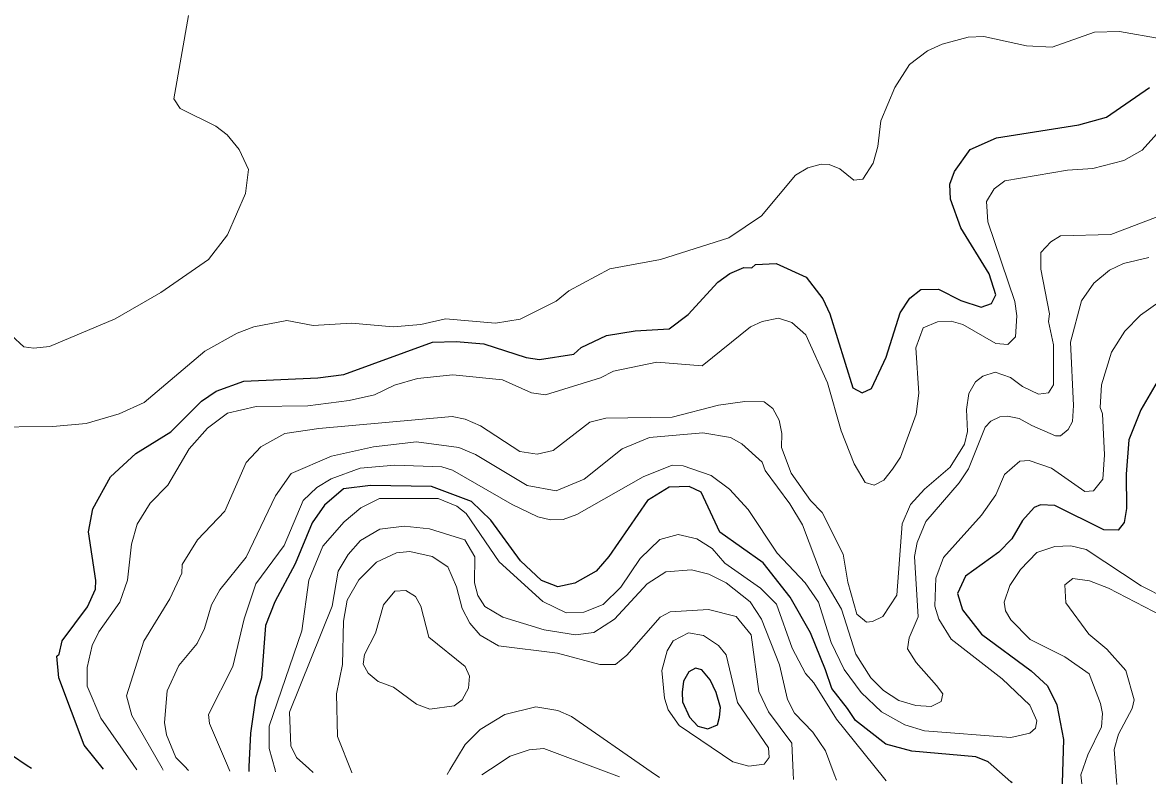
# Model space of a CAD drawing. Extents: x 673.6 to 698.9, y 7012 to 7040.1.
# Drawn here: x 688.374 to 689.838, y 7012.116 to 7013.108 of the extents above; entities that cross this region are included whole.
import ezdxf

# ---------------------------------------------------------------- set-up
doc = ezdxf.new("R2010")
doc.units = 0
doc.header["$LTSCALE"] = 0.032
doc.layers.add('1', color=7, linetype='Continuous', lineweight=25)
doc.layers.add('2', color=7, linetype='Continuous', lineweight=13)

msp = doc.modelspace()

# ---------------------------------------------------------------- linework, layer by layer
at = {"layer": '1'}
for points in [[(688.4799, 7012.1356), (688.4545, 7012.1669), (688.4217, 7012.2544), (688.4191, 7012.283), (688.4222, 7012.2855), (688.4258, 7012.3026), (688.4591, 7012.3472), (688.4691, 7012.3699), (688.4699, 7012.3812), (688.4602, 7012.4445), (688.466, 7012.4746), (688.4888, 7012.5162), (688.5217, 7012.5469), (688.5673, 7012.5747), (688.6074, 7012.6148), (688.6262, 7012.6278), (688.6623, 7012.6409), (688.7585, 7012.6452), (688.7923, 7012.6497), (688.9077, 7012.6917), (688.9388, 7012.6927), (688.9746, 7012.6894), (689.0297, 7012.6716), (689.047, 7012.669), (689.0919, 7012.676), (689.1012, 7012.6845), (689.1344, 7012.7002), (689.1715, 7012.7066), (689.2159, 7012.7091), (689.2405, 7012.7278), (689.2791, 7012.7696), (689.2947, 7012.7812), (689.3131, 7012.7887), (689.3232, 7012.7883), (689.3283, 7012.7929), (689.3551, 7012.7939), (689.394, 7012.7762), (689.4157, 7012.7482), (689.4248, 7012.7284), (689.4546, 7012.6322), (689.4668, 7012.6257), (689.4793, 7012.6314), (689.4983, 7012.6723), (689.5162, 7012.7297), (689.529, 7012.7491), (689.5433, 7012.7603), (689.5662, 7012.7607), (689.5954, 7012.746), (689.6216, 7012.7373), (689.6352, 7012.7422), (689.6408, 7012.7532), (689.632, 7012.7806), (689.5955, 7012.8405), (689.5819, 7012.8777), (689.5811, 7012.8973), (689.5873, 7012.9137), (689.6074, 7012.9424), (689.6418, 7012.9575), (689.7491, 7012.9746), (689.785, 7012.9847), (689.841, 7013.0231)], [(689.8569, 7012.6505), (689.8294, 7012.6037), (689.8139, 7012.5646), (689.8104, 7012.5197), (689.8111, 7012.4753), (689.808, 7012.457), (689.7999, 7012.4469), (689.7815, 7012.4472), (689.7178, 7012.4788), (689.699, 7012.4797), (689.6909, 7012.4763), (689.6758, 7012.4596), (689.6615, 7012.4356), (689.645, 7012.4181), (689.6016, 7012.387), (689.591, 7012.3645), (689.5977, 7012.3431), (689.6222, 7012.3115), (689.687, 7012.2637), (689.7081, 7012.2443), (689.7203, 7012.2194), (689.7289, 7012.1742), (689.7274, 7012.1175), (689.7274, 7012.1168)], [(689.6621, 7012.1178), (689.6606, 7012.1191), (689.6307, 7012.1451), (689.6149, 7012.1517), (689.5314, 7012.1591), (689.4979, 7012.1682), (689.4582, 7012.1989), (689.448, 7012.2147), (689.4276, 7012.2407), (689.4192, 7012.2649), (689.3998, 7012.3131), (689.3734, 7012.3596), (689.3383, 7012.4045), (689.2818, 7012.4441), (689.2576, 7012.4964), (689.242, 7012.5037), (689.2159, 7012.5027), (689.1875, 7012.4855), (689.1373, 7012.4126), (689.1207, 7012.3934), (689.0929, 7012.378), (689.0709, 7012.3732), (689.0495, 7012.3813), (689.0223, 7012.4068), (688.9836, 7012.4601), (688.9587, 7012.4844), (688.9064, 7012.5039), (688.8272, 7012.5051), (688.7921, 7012.5008), (688.7673, 7012.4795), (688.7511, 7012.4565), (688.7291, 7012.403), (688.7028, 7012.3537), (688.6905, 7012.3226), (688.6853, 7012.2547), (688.6776, 7012.2282), (688.6709, 7012.1824), (688.669, 7012.1389), (688.6687, 7012.1328)], [(688.3392, 7012.1681), (688.3805, 7012.1406), (688.3859, 7012.137)]]:
    msp.add_lwpolyline(points, dxfattribs=at)
msp.add_lwpolyline([(689.2333, 7012.2232), (689.2421, 7012.2036), (689.2529, 7012.1915), (689.2663, 7012.1881), (689.2785, 7012.1935), (689.2812, 7012.2036), (689.2825, 7012.2158), (689.2771, 7012.2353), (689.269, 7012.2522), (689.2583, 7012.265), (689.2502, 7012.267), (689.2414, 7012.2623), (689.2346, 7012.2502), (689.2326, 7012.236)], close=True, dxfattribs=at)
at = {"layer": '2'}
for points in [[(688.36, 7012.7003), (688.3761, 7012.6856), (688.389, 7012.6837), (688.4094, 7012.6862), (688.4947, 7012.7222), (688.5541, 7012.7562), (688.6162, 7012.7995), (688.6409, 7012.8316), (688.6646, 7012.8851), (688.6683, 7012.9166), (688.6561, 7012.9424), (688.6406, 7012.9617), (688.6258, 7012.973), (688.5795, 7012.9959), (688.5712, 7013.0086), (688.5902, 7013.1168)], [(689.8559, 7013.0864), (689.8017, 7013.0962), (689.7692, 7013.0954), (689.7142, 7013.0757), (689.681, 7013.0774), (689.6254, 7013.0897), (689.6051, 7013.0886), (689.5709, 7013.0796), (689.5518, 7013.0709), (689.5284, 7013.0534), (689.5093, 7013.0233), (689.4911, 7012.9797), (689.4873, 7012.9466), (689.4812, 7012.9248), (689.4678, 7012.9041), (689.4563, 7012.9025), (689.4377, 7012.9172), (689.4242, 7012.9229), (689.4135, 7012.9235), (689.3962, 7012.9186), (689.38, 7012.9091), (689.3361, 7012.8562), (689.2936, 7012.8276), (689.2044, 7012.7995), (689.1386, 7012.7871), (689.0851, 7012.7586), (689.0689, 7012.745), (689.0221, 7012.7216), (688.9897, 7012.7166), (688.9246, 7012.7222), (688.8928, 7012.7147), (688.8567, 7012.7116), (688.8025, 7012.7166), (688.7524, 7012.7133), (688.7181, 7012.7197), (688.6752, 7012.7115), (688.6538, 7012.7033), (688.6115, 7012.6799), (688.5328, 7012.6133), (688.5003, 7012.5985), (688.4573, 7012.5859), (688.4137, 7012.5818), (688.3251, 7012.5809)], [(688.5229, 7012.135), (688.5182, 7012.1417), (688.4763, 7012.2023), (688.4586, 7012.2436), (688.4586, 7012.2682), (688.4649, 7012.2967), (688.4735, 7012.3145), (688.501, 7012.3531), (688.5111, 7012.3817), (688.516, 7012.4286), (688.5233, 7012.4547), (688.5405, 7012.482), (688.5633, 7012.5055), (688.5913, 7012.5528), (688.6149, 7012.5796), (688.6411, 7012.5994), (688.6784, 7012.608), (688.7458, 7012.6089), (688.7993, 7012.6155), (688.8323, 7012.6231), (688.8585, 7012.6358), (688.8882, 7012.6444), (688.9344, 7012.6491), (688.9991, 7012.6426), (689.0365, 7012.6257), (689.0547, 7012.6229), (689.1263, 7012.6454), (689.1433, 7012.6538), (689.1997, 7012.6656), (689.2589, 7012.6607), (689.3217, 7012.7118), (689.3368, 7012.7187), (689.3582, 7012.723), (689.3756, 7012.7173), (689.3936, 7012.701), (689.4219, 7012.6387), (689.4398, 7012.5763), (689.4566, 7012.5331), (689.4707, 7012.5091), (689.4826, 7012.5054), (689.4952, 7012.5121), (689.5064, 7012.5261), (689.5167, 7012.542), (689.5373, 7012.5979), (689.5406, 7012.6252), (689.537, 7012.6842), (689.5463, 7012.7104), (689.565, 7012.7183), (689.5826, 7012.7192), (689.598, 7012.7148), (689.6409, 7012.6901), (689.6563, 7012.6887), (689.6664, 7012.6985), (689.6682, 7012.7258), (689.6657, 7012.7445), (689.6303, 7012.8484), (689.6288, 7012.8747), (689.6386, 7012.8915), (689.6528, 7012.9019), (689.7343, 7012.9155), (689.7673, 7012.9179), (689.8075, 7012.9284), (689.8314, 7012.9417), (689.8883, 7013.0049)], [(689.8577, 7012.8574), (689.7905, 7012.8318), (689.7252, 7012.8299), (689.7123, 7012.8223), (689.6995, 7012.8083), (689.6993, 7012.7868), (689.7108, 7012.7285), (689.7093, 7012.7185), (689.7159, 7012.6883), (689.7158, 7012.636), (689.7093, 7012.6256), (689.6965, 7012.6238)], [(688.5903, 7012.134), (688.585, 7012.1394), (688.574, 7012.1508), (688.5618, 7012.1802), (688.5589, 7012.1966), (688.5627, 7012.2376), (688.5776, 7012.2708), (688.6015, 7012.2992), (688.6113, 7012.3189), (688.6203, 7012.3496), (688.6313, 7012.369), (688.6655, 7012.4118), (688.7034, 7012.4914), (688.724, 7012.5208), (688.7764, 7012.5433), (688.831, 7012.5553), (688.8869, 7012.5619), (688.942, 7012.5545), (688.9639, 7012.5455), (689.0311, 7012.505), (689.0689, 7012.498), (689.1054, 7012.5134), (689.1546, 7012.5529), (689.19, 7012.5674), (689.2598, 7012.5736), (689.2956, 7012.5676), (689.3103, 7012.5591), (689.337, 7012.5353), (689.3406, 7012.5247), (689.373, 7012.4813), (689.3894, 7012.454), (689.4141, 7012.3882), (689.4399, 7012.3438), (689.4588, 7012.2856), (689.4782, 7012.2545), (689.4947, 7012.2382), (689.5146, 7012.2252), (689.5369, 7012.2187), (689.5569, 7012.2171), (689.5696, 7012.2239), (689.5719, 7012.2336), (689.5637, 7012.2448), (689.5371, 7012.2747), (689.526, 7012.2924), (689.5282, 7012.3066), (689.5399, 7012.334), (689.5351, 7012.4125), (689.5385, 7012.4307), (689.5497, 7012.4582), (689.5931, 7012.5084), (689.6053, 7012.5269), (689.6272, 7012.5809), (689.6345, 7012.5888), (689.646, 7012.5946), (689.6561, 7012.5955), (689.6714, 7012.5924), (689.6877, 7012.5832), (689.7184, 7012.5696), (689.7251, 7012.5698), (689.7348, 7012.5779), (689.7405, 7012.5883), (689.7421, 7012.609), (689.7381, 7012.6917), (689.7525, 7012.7453), (689.7686, 7012.7686), (689.7889, 7012.7855), (689.8069, 7012.7941), (689.8402, 7012.8021)], [(689.8934, 7012.7724), (689.829, 7012.727), (689.8087, 7012.7058), (689.7915, 7012.6787), (689.7785, 7012.636), (689.7767, 7012.6065), (689.7798, 7012.5982), (689.7823, 7012.5449), (689.78, 7012.5134), (689.7679, 7012.498), (689.7568, 7012.4972), (689.7133, 7012.5275), (689.6843, 7012.5374), (689.6723, 7012.5365), (689.6523, 7012.5193), (689.6408, 7012.4927), (689.6223, 7012.4662), (689.5727, 7012.4113), (689.563, 7012.3845), (689.5615, 7012.3478), (689.5667, 7012.3309), (689.5826, 7012.3048), (689.6493, 7012.2532), (689.6852, 7012.2188), (689.6943, 7012.1988), (689.6927, 7012.1892), (689.6853, 7012.1824), (689.6605, 7012.1767), (689.5479, 7012.1858), (689.5226, 7012.1936), (689.4922, 7012.2103)], [(689.6965, 7012.6238), (689.6754, 7012.6338), (689.6599, 7012.6458), (689.6401, 7012.6525), (689.6239, 7012.6475), (689.6144, 7012.6398)], [(689.6144, 7012.6398), (689.6058, 7012.6249), (689.6025, 7012.6042), (689.604, 7012.5752), (689.5999, 7012.5588), (689.5816, 7012.529), (689.5481, 7012.5004), (689.53, 7012.4804), (689.5188, 7012.4553), (689.512, 7012.3621), (689.4939, 7012.3346), (689.4806, 7012.3278), (689.4725, 7012.3272), (689.46, 7012.3375), (689.4481, 7012.3793), (689.4421, 7012.4155), (689.415, 7012.47), (689.3998, 7012.4854), (689.3747, 7012.5209), (689.3618, 7012.5545), (689.3624, 7012.5726), (689.359, 7012.5899), (689.3506, 7012.6051), (689.3395, 7012.6139), (689.3141, 7012.6146), (689.28, 7012.6097), (689.2199, 7012.5942), (689.1335, 7012.5927), (689.1125, 7012.5873), (689.065, 7012.5506), (689.0441, 7012.546), (689.0216, 7012.5493), (688.9701, 7012.5827), (688.9502, 7012.5915), (688.9335, 7012.5949), (688.76, 7012.5794), (688.7156, 7012.5729), (688.6843, 7012.5552), (688.6654, 7012.535), (688.6376, 7012.4717), (688.6019, 7012.4342), (688.5819, 7012.4023), (688.5818, 7012.3907), (688.5659, 7012.3576), (688.532, 7012.3022), (688.5095, 7012.2311), (688.5164, 7012.2055), (688.5561, 7012.1368), (688.5575, 7012.1344)], [(689.3928, 7012.3785), (689.3565, 7012.4169), (689.3187, 7012.4736), (689.2945, 7012.5001), (689.2705, 7012.5179), (689.2342, 7012.5308), (689.2197, 7012.5316), (689.182, 7012.5162), (689.0956, 7012.4672), (689.0778, 7012.4609), (689.0614, 7012.4602), (689.0449, 7012.4644), (689.0117, 7012.4802), (688.9338, 7012.5251), (688.92, 7012.5292), (688.8588, 7012.5316), (688.8135, 7012.5277), (688.7758, 7012.5135), (688.7571, 7012.5025), (688.7396, 7012.4857), (688.7147, 7012.4267), (688.6778, 7012.3768), (688.6626, 7012.3314), (688.6482, 7012.2692), (688.6164, 7012.2067), (688.6178, 7012.1953), (688.641, 7012.1406), (688.6442, 7012.1331)], [(688.7037, 7012.1323), (688.703, 7012.1349), (688.6953, 7012.1627), (688.6953, 7012.1916), (688.7376, 7012.316), (688.747, 7012.3817), (688.7653, 7012.4259), (688.793, 7012.4577), (688.8146, 7012.4761), (688.8387, 7012.488), (688.9154, 7012.488), (688.9395, 7012.4782), (688.9518, 7012.4685), (688.9946, 7012.4057), (689.0515, 7012.3541), (689.0818, 7012.3393), (689.1048, 7012.3402), (689.1301, 7012.35), (689.1527, 7012.3728), (689.1781, 7012.4099), (689.2037, 7012.4349), (689.2274, 7012.4413), (689.252, 7012.4356), (689.2717, 7012.4228), (689.2882, 7012.4038), (689.3345, 7012.3714), (689.3553, 7012.3506), (689.3759, 7012.2931), (689.3932, 7012.2603), (689.404, 7012.2482), (689.4336, 7012.2009), (689.4947, 7012.1247), (689.4982, 7012.1203)], [(688.7524, 7012.1315), (688.7469, 7012.1365), (688.7309, 7012.1509), (688.7233, 7012.1661), (688.7216, 7012.2099), (688.7772, 7012.3479), (688.7851, 7012.3933), (688.7981, 7012.4152), (688.8142, 7012.4335), (688.8394, 7012.4482), (688.871, 7012.4519), (688.9039, 7012.4486), (688.9501, 7012.4343), (688.9631, 7012.4122), (688.9625, 7012.3785), (688.967, 7012.3616), (688.9761, 7012.3476), (688.9993, 7012.3336), (689.053, 7012.3169), (689.0939, 7012.3107), (689.1176, 7012.3138), (689.1446, 7012.3312), (689.1872, 7012.3769), (689.2116, 7012.3928), (689.2449, 7012.3951), (689.2674, 7012.3894), (689.2898, 7012.3782), (689.3213, 7012.3534), (689.3361, 7012.3311), (689.3595, 7012.2716), (689.3699, 7012.2266), (689.3791, 7012.2085), (689.4027, 7012.184), (689.4191, 7012.1594), (689.4307, 7012.1291), (689.4337, 7012.1213)], [(689.7529, 7012.1164), (689.7515, 7012.1283), (689.7604, 7012.1544), (689.7782, 7012.1907), (689.7799, 7012.2082), (689.7771, 7012.2211), (689.7623, 7012.2596), (689.7306, 7012.282), (689.6856, 7012.3045), (689.6602, 7012.3302), (689.6535, 7012.3419), (689.6517, 7012.3532), (689.6593, 7012.375), (689.6731, 7012.3955), (689.6943, 7012.418), (689.7178, 7012.4257), (689.7386, 7012.4266), (689.7584, 7012.4215), (689.8299, 7012.3743), (689.8625, 7012.358)], [(688.803, 7012.1308), (688.8027, 7012.1314), (688.7843, 7012.178), (688.783, 7012.2339), (688.7905, 7012.272), (688.7922, 7012.3282), (688.7969, 7012.3559), (688.812, 7012.3821), (688.8351, 7012.4052), (688.8611, 7012.4174), (688.8784, 7012.4191), (688.9072, 7012.4125), (688.9276, 7012.3993), (688.9391, 7012.3733), (688.9465, 7012.345), (688.9566, 7012.3256), (688.97, 7012.3102), (688.9938, 7012.2964), (689.0703, 7012.2867), (689.1255, 7012.272), (689.1461, 7012.272), (689.1609, 7012.2841), (689.2039, 7012.3336), (689.2172, 7012.3406), (689.2671, 7012.3434), (689.3029, 7012.3345), (689.3223, 7012.3108), (689.3324, 7012.2368), (689.3449, 7012.2105), (689.3756, 7012.1696), (689.3773, 7012.1307), (689.3777, 7012.1221)], [(689.8576, 7012.3349), (689.7873, 7012.3714), (689.7626, 7012.381), (689.7409, 7012.3838), (689.7308, 7012.3758), (689.7319, 7012.3522), (689.7618, 7012.3115), (689.7854, 7012.292)], [(689.4922, 7012.2103), (689.4657, 7012.2353), (689.4435, 7012.2653), (689.4267, 7012.3004), (689.4102, 7012.353), (689.3928, 7012.3785)], [(689.7854, 7012.292), (689.8101, 7012.264), (689.8209, 7012.2259), (689.8183, 7012.2146), (689.8006, 7012.1811), (689.7948, 7012.1614)], [(688.9268, 7012.1289), (688.9304, 7012.1348), (688.9503, 7012.1678), (688.9697, 7012.1873), (689.0018, 7012.207), (689.0423, 7012.217), (689.0709, 7012.2122), (689.0886, 7012.2043), (689.1924, 7012.1323), (689.2033, 7012.1248)], [(688.9719, 7012.1282), (688.9831, 7012.1356), (689.0091, 7012.1527), (689.0337, 7012.161), (689.0526, 7012.1628), (689.1267, 7012.1348), (689.1512, 7012.1255)], [(689.7948, 7012.1614), (689.7981, 7012.1208), (689.7985, 7012.1157)]]:
    msp.add_lwpolyline(points, dxfattribs=at)
for points in [[(688.8872, 7012.2201), (688.857, 7012.2424), (688.8372, 7012.2497), (688.8243, 7012.2605), (688.8176, 7012.2723), (688.8193, 7012.2848), (688.8335, 7012.3129), (688.8441, 7012.3495), (688.8586, 7012.3673), (688.8732, 7012.3681), (688.8856, 7012.3607), (688.8926, 7012.3477), (688.903, 7012.3077), (688.9505, 7012.2695), (688.9561, 7012.2567), (688.9548, 7012.2411), (688.9465, 7012.2261), (688.9362, 7012.2182), (688.9044, 7012.2136)], [(689.3046, 7012.2224), (689.3452, 7012.1634), (689.346, 7012.1507), (689.3393, 7012.1423), (689.3194, 7012.1397), (689.2986, 7012.1453), (689.2289, 7012.1926), (689.2146, 7012.2128), (689.2097, 7012.228), (689.2064, 7012.2641), (689.2133, 7012.2898), (689.2208, 7012.3027), (689.2409, 7012.3133), (689.2604, 7012.3098), (689.2802, 7012.2966), (689.2901, 7012.2846)]]:
    msp.add_lwpolyline(points, close=True, dxfattribs=at)

doc.saveas('drawing.dxf')
